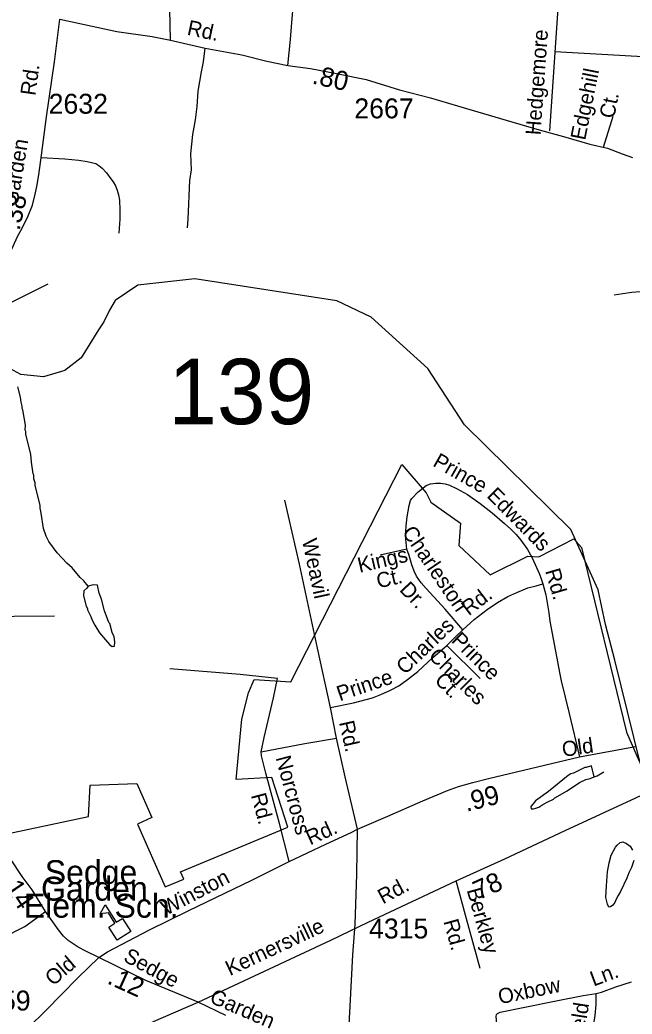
# Model space of a CAD drawing. Extents: x 1547597 to 1699558, y 810033 to 920809.
# Drawn here: x 1664043 to 1667883, y 855001 to 861236 of the extents above; entities that cross this region are included whole.
import ezdxf

# ---------------------------------------------------------------- set-up
doc = ezdxf.new("R2010")
doc.units = 0
for name, color, linetype in [('Exist Boundary Political City Limit New', 7, 'Continuous'), ('Exist Cultural Educational Facility High CELL', 7, 'Continuous'), ('Exist Cultural Educational Facility High Label', 7, 'Continuous'), ('Exist Hydrographic Creek Single Shore', 7, 'Continuous'), ('Exist Hydrographic Misc Water Feature', 7, 'Continuous'), ('Exist Road Non-System Type 51', 7, 'Continuous'), ('Exist Road Non-System Type 51 Label', 7, 'Continuous'), ('Exist Road Secondary Mileage Hundredths English Label', 7, 'Continuous'), ('Exist Road Secondary Structure Standard Bridge CELL', 7, 'Continuous'), ('Exist Road Secondary Structure Standard Bridge Number Label', 7, 'Continuous'), ('Exist Road Secondary Type 41 Attributed', 7, 'Continuous'), ('Exist Road Secondary Type 51 Attributed', 7, 'Continuous'), ('Exist Road Secondary Type 51 Label', 7, 'Continuous'), ('Exist Road Secondary Type 51 Number Label', 7, 'Continuous'), ('Map Preparation Boundary City Limit Buffer Line', 7, 'Continuous')]:
    doc.layers.add(name, color=color, linetype=linetype)

msp = doc.modelspace()

# ---------------------------------------------------------------- linework, layer by layer
at = {"layer": 'Exist Boundary Political City Limit New'}
msp.add_lwpolyline([(1663932.8, 856125.9), (1664474.6, 856241.5), (1664484.8, 856436.3), (1664776.5, 856448.3), (1664871.3, 856234.5), (1664781.5, 856192.8), (1664954, 855799.7), (1665070.8, 855848.1), (1665050, 855892.7), (1665724.7, 856174.7), (1665623, 856485.6), (1665399.1, 856472.2), (1665436.4, 856851.7), (1665477.9, 857015.6), (1665512.5, 857100.3), (1665743.2, 857086.1), (1666439.5, 858448.5), (1666591.9, 858270.6), (1666619.8, 858212), (1666807.8, 858080.5), (1666797.2, 857941), (1666992.7, 857755.5), (1667228.3, 857872.5), (1667298.3, 857868), (1667518.5, 857981.7), (1667565.5, 857927.8), (1667847.9, 856769.6), (1667927, 856588.4)], dxfattribs=at)
at = {"layer": 'Exist Cultural Educational Facility High CELL'}
msp.add_lwpolyline([(1664652.9, 855464.8), (1664600.5, 855547.5), (1664639.3, 855572.2), (1664599.1, 855635.6), (1664546.4, 855630.8), (1664578.6, 855685.8), (1664647.4, 855577.3), (1664686.3, 855602), (1664738.8, 855519.3)], close=True, dxfattribs=at)
at = {"layer": 'Exist Hydrographic Creek Single Shore'}
for points in [[(1667716.7, 857445), (1667669.4, 857662.6), (1667498.4, 858040.3), (1666831.4, 858697.2), (1666602.4, 859049.8), (1666247.4, 859372.2), (1666031.4, 859475), (1665141.4, 859611.3), (1664782.4, 859572.6), (1664641.2, 859476.6), (1664605.3, 859415.4), (1664569.2, 859342.9), (1664537.4, 859292), (1664427.3, 859117.1), (1664325.3, 859037), (1664192.4, 858997.1), (1664050.4, 859013.1), (1663934.4, 859074.5)], [(1670371.5, 853750.5), (1670030.5, 853852.7), (1669849.4, 854020.5), (1669692.5, 854214.1), (1669527.5, 854384.9), (1669056.5, 854689.9), (1668915.4, 854830.6), (1668842.4, 854973.3), (1668837.4, 855291.8), (1668765.4, 855575.5), (1668518.4, 855902.2), (1668353.5, 855981.1), (1668229.4, 856121.5), (1668155.4, 856264.1), (1667934.5, 856577.2), (1667774.4, 857220.5), (1667716.7, 857445)]]:
    msp.add_lwpolyline(points, dxfattribs=at)
at = {"layer": 'Exist Hydrographic Misc Water Feature'}
for points in [[(1664472, 857684.8), (1664444.7, 857717.9), (1664420.8, 857740), (1664371.3, 857800.4), (1664337.5, 857828.7), (1664278.1, 857893.1), (1664224.6, 857965.5), (1664208.9, 857997.6), (1664191.2, 858045.7), (1664177.9, 858141.7), (1664170.1, 858173.8), (1664170.2, 858189.8), (1664139.1, 858317.9), (1664139.2, 858333.9), (1664131.5, 858358), (1664131.7, 858381.9), (1664127.7, 858390), (1664116.2, 858462), (1664112.6, 858510), (1664081.5, 858638.2), (1664081.6, 858654.1), (1664077.6, 858662.2), (1664077.9, 858694.1), (1664062.6, 858790.2), (1664058.7, 858798.2), (1664058.8, 858814.2), (1664051, 858838.2), (1664047.2, 858870.2), (1664031.6, 858934.3)], [(1664472, 857684.8), (1664464.3, 857671.8), (1664444.2, 857655.9), (1664442, 857624), (1664459.5, 857559.9), (1664467.4, 857543.9), (1664467.3, 857535.9), (1664489.1, 857495.7), (1664496.9, 857471.6), (1664512.6, 857439.5), (1664542.3, 857391.4), (1664605.6, 857318.9), (1664622.2, 857306), (1664637.6, 857309.7), (1664639.1, 857335.2), (1664633.9, 857366.6), (1664622.1, 857394.7), (1664606.6, 857450.8), (1664600.6, 857456.8), (1664575.2, 857531), (1664555.7, 857603.1), (1664540, 857641.2), (1664529.8, 857691.4), (1664526.4, 857691.2), (1664502.4, 857693.4), (1664472, 857684.8)], [(1667645, 856490.4), (1667628.5, 856557.8), (1667595.2, 856547.3), (1667587.2, 856547.4), (1667515, 856512), (1667499, 856508.1), (1667482.9, 856498.2), (1667358.4, 856397.3), (1667278.1, 856338), (1667259.9, 856318.2), (1667247.1, 856302.6), (1667249.6, 856288.6), (1667264.9, 856288.5), (1667278.9, 856292.2), (1667298.1, 856299.7), (1667317.9, 856311.7), (1667350, 856331.4), (1667390, 856349.1), (1667398, 856357), (1667476.3, 856402.4), (1667552.5, 856453.7), (1667592.6, 856473.4), (1667620.7, 856479.2), (1667645, 856490.4)], [(1667645, 856490.4), (1667664.7, 856494.8), (1667706.1, 856519.8)], [(1667849.8, 855853.5), (1667810.3, 855771.3), (1667795.6, 855744.6), (1667782.3, 855721.9), (1667774.1, 855701.5), (1667762.1, 855685.3), (1667747.9, 855673.3), (1667736.7, 855671.9), (1667728.1, 855690.1), (1667718.3, 855732.2), (1667722.5, 855805.9), (1667728.9, 855893.6), (1667739.7, 855950.9), (1667751.5, 855997.4), (1667779.8, 856047.7), (1667789.8, 856061.5), (1667807.9, 856077.5), (1667824, 856081.3), (1667848, 856071), (1667870, 856054.9), (1667885.9, 856029.1)], [(1667893.4, 855965), (1667879.2, 855921), (1667862.9, 855886.8), (1667849.8, 855853.5)]]:
    msp.add_lwpolyline(points, dxfattribs=at)
at = {"layer": 'Exist Road Non-System Type 51'}
for p, q in [((1666470.2, 857918), (1666302.1, 857878.9)), ((1666720.4, 857312.5), (1666930.1, 857105.3)), ((1666029.7, 856732.7), (1665990.8, 856925))]:
    msp.add_line(p, q, dxfattribs=at)
for points in [[(1665723, 860949.6), (1665741.3, 861113.3), (1665748.4, 861219.8), (1665758.7, 861341), (1665769.2, 861432.9), (1665785.8, 861544.8), (1665800.5, 861654.7), (1665810.9, 861734.6)], [(1664988, 861107.9), (1664984.9, 861303.5), (1664963.6, 861407.6), (1664954, 861463.6), (1664946.1, 861501.6), (1664926.6, 861563.6)], [(1667426.4, 861432.1), (1667365.2, 860541.1)], [(1665095.3, 859932.2), (1665099.6, 859986.2), (1665109.3, 860228.9), (1665119.7, 860294.7), (1665115.8, 860395.4), (1665128.4, 860517.2), (1665144.7, 860609.8), (1665155.2, 860691.8), (1665162, 860789.8), (1665182.6, 860909.6), (1665194.6, 860973.5), (1665205.4, 861057.5)], [(1668172.9, 860990.7), (1667399.1, 861034.9)], [(1667703.8, 860437.5), (1667764.3, 860632.9)], [(1664176.9, 860373.8), (1664325.9, 860365.4), (1664413.8, 860357), (1664465.7, 860348.6), (1664491.7, 860342.4), (1664519.6, 860334.3), (1664539.4, 860323.2), (1664559.4, 860306.2), (1664587.3, 860276), (1664614.9, 860239.9), (1664628.9, 860219.8), (1664643.4, 860195.5), (1664654.5, 860167.6), (1664662.9, 860138.4), (1664668.2, 860105.5), (1664670.8, 860042.8), (1664669.4, 859985.6), (1664665, 859897.7)], [(1666470.2, 857918), (1666464.6, 857979.9), (1666464.8, 858025.9), (1666466.1, 858062.5), (1666473.3, 858119.8), (1666479.4, 858155.1), (1666485.7, 858191.8), (1666493.9, 858221.6), (1666502, 858233.7), (1666502, 858235.7), (1666542.3, 858275.5), (1666592.3, 858317.1), (1666618.3, 858327), (1666652.4, 858330.7), (1666680.5, 858330.5), (1666710.4, 858326.7), (1666738.2, 858318.3), (1666782.2, 858298), (1666849.9, 858259.6), (1666929.6, 858203.2), (1667005.1, 858144.8), (1667082.7, 858078.4), (1667122.4, 858042.2), (1667156.2, 858008.1), (1667186.1, 857973.8), (1667221.8, 857921.4), (1667226.9, 857914), (1667253.4, 857867.4), (1667275, 857821.4), (1667302.6, 857759.2), (1667312.4, 857731.1), (1667322.4, 857699.1)], [(1665990.8, 856925), (1665911, 857295.2), (1665798.1, 857823.7), (1665704.6, 858224.3)], [(1666820.9, 857412), (1666709.8, 857540.7), (1666640.4, 857618.9), (1666590.6, 857669.4), (1666560.9, 857705.4), (1666531.1, 857747.6), (1666515.4, 857779.8), (1666501.6, 857819.7), (1666484, 857877.9), (1666470.2, 857918)], [(1666820.9, 857412), (1666893.2, 857475.5), (1666975.1, 857538.1), (1667037.9, 857582.8), (1667104.1, 857620.3), (1667160, 857646), (1667228.2, 857673.6), (1667282.3, 857687.3), (1667322.4, 857699.1)], [(1667322.4, 857699.1), (1667341.8, 857631.1), (1667361.3, 857516.8), (1667366.8, 857464.9), (1667429.4, 857134), (1667437.2, 857092), (1667488.5, 856886.4), (1667552.6, 856614.5)], [(1663377.7, 857484.2), (1663609.7, 857488.2), (1664007.5, 857495.9), (1664261.3, 857498.6)], [(1666720.4, 857312.5), (1666774.7, 857366.3), (1666820.9, 857412)], [(1665990.8, 856925), (1666136.8, 856954), (1666255.1, 856985.6), (1666306.9, 857005), (1666368.3, 857032.7), (1666419.1, 857060.3), (1666475.4, 857100), (1666539.6, 857149.7), (1666632, 857235.1), (1666720.4, 857312.5)], [(1665557.4, 856645.4), (1665575.9, 856735.3), (1665633.2, 856984.2), (1665633.4, 856984.8), (1665658.8, 857105.6), (1665425.2, 857130.5), (1664984.9, 857166.5)], [(1665557.4, 856645.4), (1665831.5, 856697.9), (1666029.7, 856732.7)], [(1666160.2, 856162.1), (1666084.2, 856490.4), (1666029.7, 856732.7)], [(1665731.4, 855958.7), (1665670.8, 856196.9), (1665586.6, 856513.3), (1665559.4, 856621.4), (1665557.4, 856645.4)], [(1666146.8, 855562.5), (1666156.6, 855878.2), (1666160.2, 856162.1)], [(1666930.6, 855288), (1666844.5, 855598.3), (1666778.9, 855836.9)], [(1663090.1, 855390.3), (1663223.6, 855409.8), (1663443.3, 855395.9), (1663571.5, 855399.1), (1663635.4, 855394.8), (1663688, 855393.1), (1663734.1, 855394.8), (1663759, 855397.3), (1663797.6, 855405.9), (1663827.6, 855417.7), (1663877.4, 855446.1), (1663930.3, 855477.6), (1664074.1, 855551.4), (1664205, 855644.7)], [(1666093.5, 854662.5), (1666115.8, 855050.6), (1666131.5, 855372.5), (1666146.8, 855562.5)], [(1667657.2, 855130), (1667691, 855139.9), (1667780.9, 855173.2), (1667878.6, 855203.4)], [(1666991.1, 854235.4), (1666984.9, 854354.6), (1666982.5, 854423.1), (1666983.2, 854459.3), (1666985.8, 854497.3), (1666988.1, 854523.8), (1666994.3, 854573.7), (1667008.8, 854665.7), (1667023.4, 854753.6), (1667029.7, 854805.5), (1667031.9, 854837.5), (1667034.1, 854873.5), (1667034.4, 854939.5), (1667030.7, 854985.6), (1667032.8, 854999.6), (1667038.7, 855005.4), (1667054.9, 855013.3), (1667199, 855042.6), (1667397.1, 855083.4), (1667575.1, 855118.4), (1667657.2, 855130)], [(1667627.4, 854834.2), (1667639.8, 854914), (1667650.4, 854992), (1667656.8, 855061.9), (1667657.2, 855130)]]:
    msp.add_lwpolyline(points, dxfattribs=at)
at = {"layer": 'Exist Road Secondary Structure Standard Bridge CELL'}
msp.add_line((1664219.2, 859579.5), (1663972.4, 859456), dxfattribs=at)
at = {"layer": 'Exist Road Secondary Type 41 Attributed'}
msp.add_lwpolyline([(1668045.1, 859531.5), (1668029.2, 859532.6), (1668009.2, 859533), (1667985.2, 859535.5), (1667881, 859525.6), (1667824.8, 859518.8), (1667770.6, 859509.9)], dxfattribs=at)
at = {"layer": 'Exist Road Secondary Type 51 Attributed'}
for points in [[(1663736.5, 859218.1), (1663740.9, 859230.7), (1663752, 859258.4), (1663757.1, 859281.2), (1663776.9, 859330.4), (1663821.2, 859435.6), (1663851.6, 859516), (1663911.3, 859641.2), (1663983.3, 859774.9), (1664029.5, 859877.7), (1664060.4, 859934.3), (1664096.4, 860006.3), (1664122.1, 860073.2), (1664138.8, 860143), (1664149.2, 860190.8), (1664163.2, 860263.5), (1664178.6, 860386.9), (1664209.4, 860628.6), (1664260.8, 860973.2), (1664295, 861240)], [(1664295, 861240), (1664651.5, 861163.5), (1664872.5, 861132.6), (1664988, 861107.9), (1665205.4, 861057.5), (1665434.9, 861017.2), (1665591.9, 860978), (1665723, 860949.6), (1665866.4, 860931.3), (1666038.6, 860898.3), (1666215, 860861.3), (1666424.6, 860797.2), (1666618.1, 860748.1), (1666843.5, 860681.1), (1667093.4, 860607.5), (1667299.7, 860546.4), (1667452.9, 860503.7), (1667617.9, 860457.1), (1667728.5, 860431.8), (1667819.7, 860396.9), (1667886.1, 860372)], [(1665161, 855077.2), (1665994.1, 855466.2), (1666228.4, 855578.2), (1666778.9, 855836.9), (1667085.7, 855975.9), (1667462.6, 856152.1), (1667905.6, 856358.7), (1668411, 856595), (1668750.3, 856754.4), (1668870.6, 856810.5)], [(1664538.8, 855356.1), (1664593.6, 855391), (1664857.4, 855529.6), (1665104, 855650.3), (1665498.7, 855842), (1665731.4, 855958.7), (1665961.7, 856067.3), (1666120.1, 856140.3), (1666160.2, 856162.1), (1666350.5, 856243.1), (1666571, 856339.7), (1666725.1, 856402.8), (1666793.3, 856428.4), (1666883.5, 856454), (1666983.4, 856479.4), (1667552.6, 856614.5), (1667903.6, 856678.7)], [(1664538.8, 855356.1), (1664456.7, 855396), (1664409.4, 855420.9), (1664384.5, 855438.3), (1664347.2, 855463.2), (1664317.3, 855490.6), (1664285, 855530.5), (1664205, 855644.7), (1664121, 855780.8), (1664057, 855864.8), (1663905, 856093)], [(1663699.6, 854397.4), (1663688.9, 854446.6), (1663687.3, 854465.6), (1663690.5, 854484.6), (1663695.3, 854505.3), (1663712.7, 854533.8), (1663852.1, 854674.9), (1663893.3, 854719.3), (1663988.8, 854810.8), (1664205.4, 855024.9), (1664406.9, 855229.1), (1664538.8, 855356.1)], [(1665161, 855077.2), (1664832.5, 855211.7), (1664538.8, 855356.1)], [(1663699.6, 854397.4), (1663910.4, 854493.1), (1663990.3, 854533.1), (1664272.7, 854651.2), (1664571.5, 854799.6), (1664882, 854955.8), (1665161, 855077.2)], [(1665335.3, 854992.5), (1665161, 855077.2)]]:
    msp.add_lwpolyline(points, dxfattribs=at)
at = {"layer": 'Map Preparation Boundary City Limit Buffer Line'}
msp.add_lwpolyline([(1663932.8, 856125.9), (1664474.6, 856241.5), (1664484.8, 856436.3), (1664776.5, 856448.3), (1664871.3, 856234.5), (1664781.5, 856192.8), (1664954, 855799.7), (1665070.8, 855848.1), (1665050, 855892.7), (1665724.7, 856174.7), (1665623, 856485.6), (1665399.1, 856472.2), (1665436.4, 856851.7), (1665477.9, 857015.6), (1665512.5, 857100.3), (1665743.2, 857086.1), (1666439.5, 858448.5), (1666591.9, 858270.6), (1666619.8, 858212), (1666807.8, 858080.5), (1666797.2, 857941), (1666992.7, 857755.5), (1667228.3, 857872.5), (1667298.3, 857868), (1667518.5, 857981.7), (1667565.5, 857927.8), (1667847.9, 856769.6), (1667927, 856588.4)], dxfattribs=at)

# ---------------------------------------------------------------- texts
at = {"layer": 'Exist Cultural Educational Facility High Label'}
for s, p in [('Sedge', (1664199.7, 855816.7)), ('Garden', (1664176.3, 855713.1)), ('Elem. Sch.', (1664068.4, 855606))]:
    msp.add_text(s, height=150, dxfattribs=at).set_placement(p)
at = {"layer": 'Exist Road Non-System Type 51 Label'}
for s, rotation, p in [('Hedgemore', 85.84614, (1667308.2, 860510.6)), ('Edgehill', 78.70087, (1667588.3, 860477.3)), ('Ct.', 78.70087, (1667769.6, 860613)), ('Prince', 330.42506, (1666627.3, 858442.2)), ('Edwards', 314.68128, (1666966.5, 858247.1)), ('Charleston', 304.33158, (1666437, 858022.8)), ('Weavil', 282.05987, (1665812.3, 857972.4)), ('Kings', 13.06623, (1666173.6, 857768.3)), ('Rd.', 286.24619, (1667337, 857781.1)), ('Ct.', 13.06623, (1666291.7, 857670.2)), ('Dr.', 313.76074, (1666419, 857658.5)), ('Rd.', 37.37434, (1666858.4, 857495.9)), ('Charles', 43.75118, (1666458.5, 857125.5)), ('Prince', 315.34459, (1666743.6, 857339.4)), ('Charles', 315.34459, (1666601.1, 857240.2)), ('Prince', 18.67997, (1666049.5, 856962.5)), ('Ct.', 315.34459, (1666638.6, 857088.4)), ('Rd.', 282.68212, (1666044.4, 856830.9)), ('Norcross', 284.90176, (1665646.9, 856609.1)), ('Rd.', 284.90176, (1665492.2, 856374.3)), ('Berkley', 285.51493, (1666845.1, 855779.9)), ('Rd.', 285.51493, (1666699, 855583.3)), ('Ln.', 20.36005, (1667641.3, 855173.9)), ('Oxbow', 11.63505, (1667053.4, 855062.9)), ('Ryefield', 81.14694, (1667543.1, 854612.9))]:
    msp.add_text(s, height=95, rotation=rotation, dxfattribs=at).set_placement(p)
at = {"layer": 'Exist Road Secondary Mileage Hundredths English Label'}
for s, rotation, p in [('.80', 347.20763, (1665871.1, 860837.6)), ('.38', 77.75873, (1664041.1, 859910.3)), ('.99', 14.24709, (1666844.3, 856269.5)), ('.78', 24.37471, (1666879.2, 855696.6)), ('.14', 304.24168, (1663916.5, 855830.8)), ('.12', 335.62741, (1664584.4, 855195.9))]:
    msp.add_text(s, height=120, rotation=rotation, dxfattribs=at).set_placement(p)
at = {"layer": 'Exist Road Secondary Structure Standard Bridge Number Label'}
msp.add_text('139', height=410.1, dxfattribs=at).set_placement((1664974.4, 858700.6))
at = {"layer": 'Exist Road Secondary Type 51 Label'}
for s, rotation, p in [('Rd.', 348.0285, (1665087.3, 861143.4)), ('Rd.', 81.9043, (1664139.6, 860757.2)), ('Garden', 80.71953, (1664027.9, 860063.2)), ('Old', 8.38966, (1667450.4, 856614)), ('Rd.', 24.32633, (1665864.1, 856058.7)), ('Winston', 27.68061, (1664961.3, 855617.4)), ('Rd.', 28.232, (1666320.1, 855688.7)), ('Kernersville', 25.16354, (1665360.7, 855239.5)), ('Old', 40.51947, (1664251.8, 855174)), ('Sedge', 331.71684, (1664686.4, 855337.4)), ('Garden', 336.55606, (1665227.2, 855076.8))]:
    msp.add_text(s, height=95, rotation=rotation, dxfattribs=at).set_placement(p)
at = {"layer": 'Exist Road Secondary Type 51 Number Label'}
for s, p in [('2632', (1664223.8, 860647.5)), ('2667', (1666141.1, 860618.5)), ('4315', (1666233.1, 855475.8)), ('2659', (1663738.8, 855024.1))]:
    msp.add_text(s, height=125, dxfattribs=at).set_placement(p)

doc.saveas('drawing.dxf')
